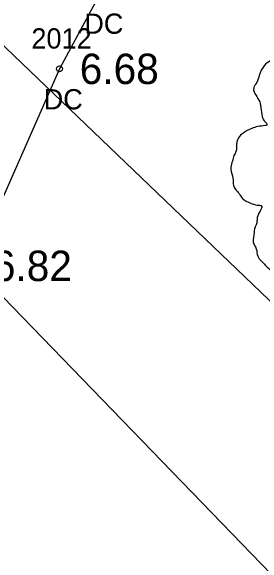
# Model space of a CAD drawing. Extents: x 2608598 to 2610682, y 641451 to 643526.
# Drawn here: x 2609219.03 to 2609231.47, y 642988.47 to 643015.74 of the extents above; entities that cross this region are included whole.
import ezdxf

# ---------------------------------------------------------------- set-up
doc = ezdxf.new("R2010")
doc.units = 0
for name, color, linetype in [('RD_EX_Conc', 7, 'Continuous'), ('RD_EX_Conc_txCode', 7, 'Continuous'), ('RD_EX_DR_Pipe', 7, 'Continuous'), ('RD_EX_Road', 7, 'Continuous'), ('RD_EX_TX_Conc_ELEV', 7, 'Continuous'), ('RD_EX_TX_Road_ELEV', 7, 'Continuous'), ('RD_EX_VEG', 7, 'Continuous'), ('RD_SMD_Locator', 7, 'Continuous')]:
    doc.layers.add(name, color=color, linetype=linetype)

msp = doc.modelspace()

# ---------------------------------------------------------------- linework, layer by layer
at = {"layer": 'RD_EX_Conc'}
msp.add_lwpolyline([(2609269.998, 643061.086), (2609272.605, 643058.59), (2609260.564, 643044.702), (2609257.72, 643041.969), (2609255.041, 643040.51), (2609251.591, 643039.846), (2609247.634, 643039.744), (2609244.983, 643039.005), (2609242.031, 643037.037), (2609225.849, 643019.544), (2609223.428, 643016.615), (2609221.422, 643012.887), (2609217.132, 643003.172)], dxfattribs=at)
at = {"layer": 'RD_EX_DR_Pipe'}
msp.add_line((2609203.654, 643028.348), (2609288.917, 642946.876), dxfattribs=at)
at = {"layer": 'RD_EX_Road'}
msp.add_lwpolyline([(2609042.495, 643170.94), (2609058.512, 643155.458), (2609096.06, 643119.372), (2609116.51, 643099.11), (2609162.396, 643055.351), (2609177.209, 643041.342), (2609188.353, 643030.959), (2609199.912, 643019.764), (2609205.803, 643014.044), (2609217.132, 643003.172), (2609235.835, 642983.899), (2609237.032, 642983.51), (2609256.803, 642965.042), (2609258.491, 642962.514), (2609263.653, 642957.664), (2609344.713, 642879.888)], dxfattribs=at)
at = {"layer": 'RD_EX_VEG'}
msp.add_spline([(2609236.961, 643015.239), (2609236.661, 643015.264), (2609236.336, 643015.164), (2609236.087, 643015.064), (2609235.862, 643014.989), (2609235.637, 643014.889), (2609235.337, 643014.714), (2609235.112, 643014.514), (2609234.987, 643014.264), (2609234.937, 643014.039), (2609234.887, 643013.765), (2609234.887, 643013.59), (2609234.762, 643013.565), (2609234.612, 643013.59), (2609234.362, 643013.665), (2609234.112, 643013.665), (2609233.862, 643013.665), (2609233.513, 643013.64), (2609233.163, 643013.64), (2609232.888, 643013.59), (2609232.563, 643013.54), (2609232.188, 643013.415), (2609231.838, 643013.29), (2609231.539, 643013.04), (2609231.289, 643012.565), (2609231.164, 643012.215), (2609231.014, 643011.965), (2609231.164, 643011.516), (2609231.339, 643011.166), (2609231.364, 643010.966), (2609231.439, 643010.541), (2609231.539, 643010.316), (2609231.663, 643010.116), (2609231.589, 643010.091), (2609231.214, 643010.041), (2609230.914, 643009.941), (2609230.489, 643009.716), (2609230.264, 643009.491), (2609230.164, 643009.167), (2609230.139, 643008.817), (2609230.039, 643008.617), (2609229.964, 643008.342), (2609229.939, 643008.267), (2609229.889, 643007.942), (2609229.989, 643007.492), (2609230.014, 643007.142), (2609230.139, 643006.918), (2609230.289, 643006.743), (2609230.464, 643006.493), (2609230.864, 643006.268), (2609231.189, 643006.168), (2609231.389, 643006.143), (2609231.214, 643005.643), (2609231.164, 643005.293), (2609231.039, 643004.893), (2609231.039, 643004.819), (2609230.989, 643004.344), (2609231.139, 643004.019), (2609231.214, 643003.644), (2609231.389, 643003.419), (2609231.663, 643003.119), (2609231.988, 643002.894), (2609232.488, 643002.769), (2609232.888, 643002.794), (2609233.463, 643002.969), (2609233.713, 643003.044), (2609233.688, 643002.869), (2609233.713, 643002.494), (2609233.713, 643002.07), (2609233.862, 643001.745), (2609233.962, 643001.47), (2609234.112, 643001.22), (2609234.437, 643000.995), (2609234.837, 643000.92), (2609235.262, 643000.77), (2609235.712, 643000.695), (2609236.211, 643000.67), (2609236.811, 643000.82), (2609237.086, 643000.945), (2609237.186, 643001.12), (2609237.386, 643001.495), (2609237.336, 643001.72), (2609237.361, 643002.32), (2609237.461, 643002.145), (2609237.636, 643001.795), (2609238.136, 643001.495), (2609238.535, 643001.32), (2609239.01, 643001.17), (2609239.31, 643001.095), (2609239.785, 643001.17), (2609240.16, 643001.245), (2609240.535, 643001.37), (2609240.834, 643001.645), (2609241.009, 643001.92), (2609241.059, 643002.195), (2609241.134, 643002.569), (2609241.184, 643002.744)], degree=3, dxfattribs=at)
at = {"layer": 'RD_SMD_Locator'}
msp.add_circle((2609221.422, 643012.887), 0.15, dxfattribs=at)

# ---------------------------------------------------------------- texts
at = {"layer": 'RD_EX_Conc_txCode'}
for s, p in [('DC', (2609222.648, 643014.615)), ('2012', (2609220.036, 643013.887)), ('DC', (2609220.642, 643010.887))]:
    msp.add_text(s, height=1, dxfattribs=at).set_placement(p)
at = {"layer": 'RD_EX_TX_Conc_ELEV'}
for s, p in [('6.68', (2609222.422, 643012.137)), ('6.82', (2609218.132, 643002.422))]:
    msp.add_text(s, height=1.5, dxfattribs=at).set_placement(p)
at = {"layer": 'RD_EX_TX_Road_ELEV'}
msp.add_text('6.82', height=1.5, dxfattribs=at).set_placement((2609218.132, 643002.422))

doc.saveas('drawing.dxf')
